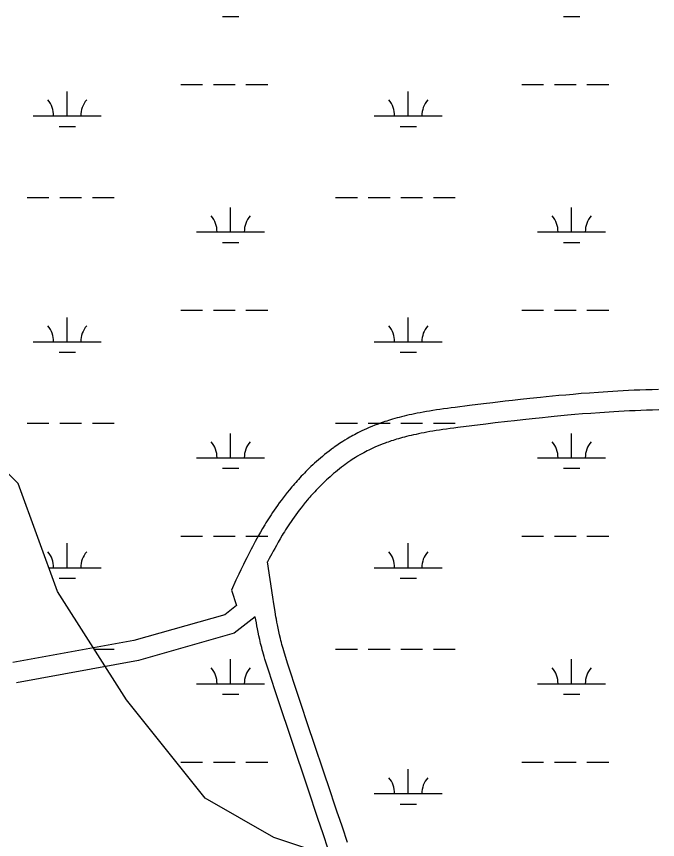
# Model space of a CAD drawing. Extents: x 3177185 to 3215018, y 812988 to 838321.
# Drawn here: x 3184624 to 3185567, y 821930 to 823142 of the extents above; entities that cross this region are included whole.
import ezdxf

# ---------------------------------------------------------------- set-up
doc = ezdxf.new("R2010")
doc.units = 0
doc.layers.add('V-ROAD-CNTR', color=7, linetype='Continuous')
doc.layers.add('V-WETL-SWMP', color=7, linetype='Continuous')

msp = doc.modelspace()

# ---------------------------------------------------------------- linework, layer by layer
at = {"layer": 'V-ROAD-CNTR'}
for points in [[(3185568.6, 822593.1), (3185559.2, 822592.8), (3185550.1, 822592.6), (3185541.3, 822592.2), (3185532.8, 822591.9), (3185524.6, 822591.5), (3185516.6, 822591.1), (3185508.8, 822590.7), (3185501.3, 822590.3), (3185494, 822589.8), (3185487, 822589.4), (3185480.2, 822588.9), (3185467, 822587.9), (3185454.6, 822587), (3185443, 822586), (3185432.1, 822585), (3185421.9, 822584.1), (3185412.4, 822583.2), (3185403.4, 822582.3), (3185395, 822581.4), (3185379.3, 822579.8), (3185365.6, 822578.3), (3185353.6, 822577), (3185343, 822575.7), (3185324.7, 822573.6), (3185310.9, 822571.9), (3185290.3, 822569.4), (3185269.6, 822566.8), (3185263.7, 822566.1), (3185258, 822565.3), (3185252.4, 822564.5), (3185247, 822563.8), (3185241.8, 822563), (3185236.7, 822562.2), (3185231.8, 822561.4), (3185227, 822560.6), (3185222.4, 822559.8), (3185218, 822559), (3185213.7, 822558.1), (3185209.5, 822557.3), (3185205.5, 822556.4), (3185201.5, 822555.6), (3185197.7, 822554.7), (3185194.1, 822553.8), (3185190.5, 822552.9), (3185187.1, 822552), (3185183.8, 822551.2), (3185180.5, 822550.3), (3185177.4, 822549.4), (3185174.4, 822548.5), (3185171.5, 822547.6), (3185168.7, 822546.7), (3185165.9, 822545.8), (3185163.3, 822544.9), (3185160.7, 822544), (3185158.3, 822543.1), (3185155.9, 822542.2), (3185151.3, 822540.5), (3185146.9, 822538.7), (3185142.9, 822537.1), (3185139.1, 822535.4), (3185135.5, 822533.8), (3185132.2, 822532.3), (3185129.1, 822530.8), (3185126.2, 822529.3), (3185123.5, 822527.9), (3185121, 822526.6), (3185118.6, 822525.3), (3185116.4, 822524.1), (3185114.3, 822522.9), (3185110.5, 822520.6), (3185107.1, 822518.6), (3185104.1, 822516.7), (3185101.6, 822515.1), (3185099.3, 822513.6), (3185097.3, 822512.3), (3185094, 822509.9), (3185091.4, 822508.1), (3185089.6, 822506.7)], [(3185569.2, 822563.1), (3185560, 822562.8), (3185551.1, 822562.6), (3185542.5, 822562.3), (3185534.1, 822561.9), (3185526, 822561.6), (3185518.1, 822561.2), (3185510.5, 822560.8), (3185503.1, 822560.3), (3185495.9, 822559.9), (3185489, 822559.4), (3185482.3, 822559), (3185469.3, 822558), (3185457, 822557.1), (3185445.6, 822556.1), (3185434.8, 822555.2), (3185424.7, 822554.2), (3185415.3, 822553.3), (3185406.4, 822552.4), (3185398.1, 822551.6), (3185382.5, 822550), (3185368.9, 822548.5), (3185356.9, 822547.1), (3185346.5, 822545.9), (3185328.2, 822543.8), (3185314.5, 822542.1), (3185293.9, 822539.6), (3185273.4, 822537), (3185267.6, 822536.3), (3185262, 822535.6), (3185256.5, 822534.8), (3185251.3, 822534.1), (3185246.3, 822533.3), (3185241.4, 822532.6), (3185236.7, 822531.8), (3185232.2, 822531.1), (3185227.8, 822530.3), (3185223.6, 822529.5), (3185219.5, 822528.7), (3185215.6, 822527.9), (3185211.8, 822527.1), (3185208.1, 822526.3), (3185204.6, 822525.5), (3185201.2, 822524.7), (3185197.9, 822523.9), (3185194.7, 822523), (3185191.7, 822522.2), (3185188.7, 822521.4), (3185185.9, 822520.6), (3185183.1, 822519.8), (3185180.5, 822518.9), (3185177.9, 822518.1), (3185175.4, 822517.3), (3185173, 822516.5), (3185170.7, 822515.7), (3185168.5, 822514.9), (3185166.3, 822514.1), (3185162.1, 822512.5), (3185158.3, 822511), (3185154.6, 822509.5), (3185151.2, 822508), (3185148.1, 822506.6), (3185145.1, 822505.2), (3185142.4, 822503.8), (3185139.8, 822502.6), (3185137.4, 822501.3), (3185135.2, 822500.1), (3185133.1, 822499), (3185131.1, 822497.9), (3185129.3, 822496.9), (3185125.8, 822494.9), (3185122.8, 822493), (3185120.2, 822491.4), (3185118, 822489.9), (3185116, 822488.6), (3185114.3, 822487.5), (3185111.2, 822485.4), (3185109, 822483.8), (3185107.2, 822482.5)], [(3185089.4, 822506.6), (3185086.7, 822504.6), (3185083.8, 822502.4), (3185080.5, 822499.8), (3185077.2, 822497.2), (3185074.1, 822494.6), (3185071.1, 822492), (3185068.1, 822489.5), (3185065.3, 822487), (3185062.5, 822484.5), (3185059.8, 822482), (3185057.2, 822479.5), (3185054.6, 822477.1), (3185052.2, 822474.7), (3185049.8, 822472.3), (3185047.4, 822470), (3185045.1, 822467.6), (3185042.9, 822465.3), (3185040.8, 822463), (3185038.7, 822460.8), (3185036.7, 822458.5), (3185034.7, 822456.3), (3185032.8, 822454.2), (3185030.9, 822452), (3185029.1, 822449.8), (3185025.6, 822445.6), (3185022.2, 822441.5), (3185019.1, 822437.5), (3185016, 822433.6), (3185013.2, 822429.8), (3185010.4, 822426), (3185007.8, 822422.4), (3185005.4, 822418.9), (3185003, 822415.4), (3185000.7, 822412.1), (3184998.6, 822408.8), (3184996.5, 822405.7), (3184994.6, 822402.6), (3184992.7, 822399.6), (3184990.9, 822396.7), (3184989.2, 822393.9), (3184985.9, 822388.4), (3184982.9, 822383.2), (3184980.1, 822378.3), (3184977.5, 822373.7), (3184975.2, 822369.4), (3184973, 822365.4), (3184970.9, 822361.5), (3184969, 822357.9), (3184965.6, 822351.2), (3184962.6, 822345.2), (3184960, 822340), (3184957.8, 822335.4), (3184953.9, 822327.4), (3184951, 822321.3), (3184946.8, 822312.2), (3184940.1, 822297.6)], [(3185107.4, 822482.6), (3185104.8, 822480.7), (3185102.2, 822478.7), (3185099.2, 822476.3), (3185096.2, 822473.9), (3185093.3, 822471.5), (3185090.5, 822469.2), (3185087.8, 822466.9), (3185085.2, 822464.5), (3185082.7, 822462.3), (3185080.2, 822460), (3185077.8, 822457.7), (3185075.4, 822455.5), (3185073.2, 822453.3), (3185071, 822451.1), (3185068.8, 822448.9), (3185066.8, 822446.8), (3185064.7, 822444.7), (3185062.8, 822442.6), (3185060.8, 822440.5), (3185059, 822438.5), (3185057.2, 822436.4), (3185055.4, 822434.4), (3185053.7, 822432.4), (3185052, 822430.5), (3185048.7, 822426.6), (3185045.7, 822422.8), (3185042.7, 822419), (3185039.9, 822415.4), (3185037.3, 822411.9), (3185034.7, 822408.4), (3185032.3, 822405.1), (3185030, 822401.8), (3185027.8, 822398.6), (3185025.7, 822395.4), (3185023.7, 822392.4), (3185021.8, 822389.4), (3185019.9, 822386.5), (3185018.1, 822383.7), (3185016.4, 822381), (3185014.8, 822378.4), (3185011.7, 822373.1), (3185008.9, 822368.2), (3185006.2, 822363.6), (3185003.8, 822359.2), (3185001.5, 822355.1), (3184999.4, 822351.2), (3184997.5, 822347.6), (3184995.7, 822344.1), (3184993.2, 822339.3)], [(3185110.9, 821925.9), (3185103.4, 821948.4), (3185099.6, 821959.7), (3185095.9, 821970.9), (3185091, 821985.6), (3185086.4, 821999.4), (3185051.8, 822102.2), (3185043.2, 822127.9), (3185036.8, 822147.1), (3185032.1, 822161.6), (3185028.6, 822172.5), (3185023.3, 822188.8), (3185018.2, 822205.1), (3185017.2, 822208.4), (3185016.2, 822211.6), (3185015.3, 822214.8), (3185014.5, 822217.8), (3185013.7, 822220.8), (3185012.9, 822223.6), (3185012.3, 822226.4), (3185011, 822231.9), (3185009.8, 822237), (3185008.8, 822241.8), (3185007.9, 822246.4), (3185007, 822250.7), (3185006.3, 822254.7), (3185005.6, 822258.5), (3185004.4, 822265.6), (3185003.3, 822271.9), (3185002.5, 822277.4), (3185001, 822287.1), (3184993.2, 822339.3)], [(3184940.1, 822297.6), (3184947.7, 822275.1), (3184930.2, 822261.3), (3184796.7, 822223.3), (3184618.5, 822191)], [(3184975.1, 822258.4), (3184944.1, 822234.1), (3184803.5, 822194), (3184623.9, 822161.4)], [(3185082.5, 821916.3), (3185074.9, 821938.9), (3185071.2, 821950.2), (3185067.4, 821961.5), (3185062.6, 821976.1), (3185058, 821989.8), (3185023.4, 822092.6), (3185014.7, 822118.4), (3185008.3, 822137.8), (3185003.6, 822152.3), (3185000, 822163.3), (3184994.8, 822179.7), (3184989.5, 822196.2), (3184988.4, 822199.8), (3184987.4, 822203.3), (3184986.4, 822206.7), (3184985.5, 822210), (3184984.7, 822213.2), (3184983.9, 822216.3), (3184983.1, 822219.3), (3184981.7, 822225.1), (3184980.5, 822230.6), (3184979.4, 822235.7), (3184978.4, 822240.5), (3184977.6, 822245), (3184976.8, 822249.3), (3184975.1, 822258.4)]]:
    msp.add_lwpolyline(points, dxfattribs=at)
at = {"layer": 'V-WETL-SWMP'}
for p, q in [((3184926.9, 823142.4), (3184950.9, 823142.4)), ((3185428.8, 823142.4), (3185452.8, 823142.4)), ((3184865.5, 823042.4), (3184897.5, 823042.4)), ((3184913.5, 823042.4), (3184945.5, 823042.4)), ((3184961.5, 823042.4), (3184993.5, 823042.4)), ((3185367.4, 823042.4), (3185399.4, 823042.4)), ((3185415.4, 823042.4), (3185447.4, 823042.4)), ((3185463.4, 823042.4), (3185495.4, 823042.4)), ((3184698.4, 822996), (3184698.4, 823032)), ((3185200.3, 822996), (3185200.3, 823032)), ((3184648.4, 822996), (3184748.4, 822996)), ((3185150.3, 822996), (3185250.3, 822996)), ((3184686.4, 822980.6), (3184710.4, 822980.6)), ((3185188.3, 822980.6), (3185212.3, 822980.6)), ((3184639.6, 822875.9), (3184671.6, 822875.9)), ((3184687.6, 822875.9), (3184719.6, 822875.9)), ((3184735.6, 822875.9), (3184767.6, 822875.9)), ((3185093.5, 822875.9), (3185125.5, 822875.9)), ((3185141.5, 822875.9), (3185173.5, 822875.9)), ((3185189.5, 822875.9), (3185221.5, 822875.9)), ((3185237.5, 822875.9), (3185269.5, 822875.9)), ((3184938.9, 822825.2), (3184938.9, 822861.2)), ((3185440.8, 822825.2), (3185440.8, 822861.2)), ((3184888.9, 822825.2), (3184988.9, 822825.2)), ((3185390.8, 822825.2), (3185490.8, 822825.2)), ((3184926.9, 822809.8), (3184950.9, 822809.8)), ((3185428.8, 822809.8), (3185452.8, 822809.8)), ((3184865.5, 822709.8), (3184897.5, 822709.8)), ((3184913.5, 822709.8), (3184945.5, 822709.8)), ((3184961.5, 822709.8), (3184993.5, 822709.8)), ((3185367.4, 822709.8), (3185399.4, 822709.8)), ((3185415.4, 822709.8), (3185447.4, 822709.8)), ((3185463.4, 822709.8), (3185495.4, 822709.8)), ((3184698.4, 822663.3), (3184698.4, 822699.3)), ((3185200.3, 822663.3), (3185200.3, 822699.3)), ((3184648.4, 822663.3), (3184748.4, 822663.3)), ((3185150.3, 822663.3), (3185250.3, 822663.3)), ((3184686.4, 822647.9), (3184710.4, 822647.9)), ((3185188.3, 822647.9), (3185212.3, 822647.9)), ((3184626.3, 822454.8), (3184525.1, 822556.2)), ((3184639.6, 822543.3), (3184671.6, 822543.3)), ((3184687.6, 822543.3), (3184719.6, 822543.3)), ((3184735.6, 822543.3), (3184767.6, 822543.3)), ((3185093.5, 822543.3), (3185125.5, 822543.3)), ((3185141.5, 822543.3), (3185173.5, 822543.3)), ((3185189.5, 822543.3), (3185221.5, 822543.3)), ((3185237.5, 822543.3), (3185269.5, 822543.3)), ((3184938.9, 822492.5), (3184938.9, 822528.5)), ((3185440.8, 822492.5), (3185440.8, 822528.5)), ((3184888.9, 822492.5), (3184988.9, 822492.5)), ((3185390.8, 822492.5), (3185490.8, 822492.5)), ((3184926.9, 822477.1), (3184950.9, 822477.1)), ((3185428.8, 822477.1), (3185452.8, 822477.1)), ((3184684.2, 822295.5), (3184626.3, 822454.8)), ((3184865.5, 822377.1), (3184897.5, 822377.1)), ((3184913.5, 822377.1), (3184945.5, 822377.1)), ((3184961.5, 822377.1), (3184993.5, 822377.1)), ((3185367.4, 822377.1), (3185399.4, 822377.1)), ((3185415.4, 822377.1), (3185447.4, 822377.1)), ((3185463.4, 822377.1), (3185495.4, 822377.1)), ((3184698.4, 822330.6), (3184698.4, 822366.6)), ((3185200.3, 822330.6), (3185200.3, 822366.6)), ((3184671.5, 822330.6), (3184748.4, 822330.6)), ((3185150.3, 822330.6), (3185250.3, 822330.6)), ((3184686.4, 822315.2), (3184710.4, 822315.2)), ((3185188.3, 822315.2), (3185212.3, 822315.2)), ((3184785.5, 822136.2), (3184684.2, 822295.5)), ((3184738.2, 822210.6), (3184767.6, 822210.6)), ((3185093.5, 822210.6), (3185125.5, 822210.6)), ((3185141.5, 822210.6), (3185173.5, 822210.6)), ((3185189.5, 822210.6), (3185221.5, 822210.6)), ((3185237.5, 822210.6), (3185269.5, 822210.6)), ((3184938.9, 822159.8), (3184938.9, 822195.8)), ((3185440.8, 822159.8), (3185440.8, 822195.8)), ((3184888.9, 822159.8), (3184988.9, 822159.8)), ((3185390.8, 822159.8), (3185490.8, 822159.8)), ((3184926.9, 822144.4), (3184950.9, 822144.4)), ((3185428.8, 822144.4), (3185452.8, 822144.4)), ((3184901.3, 821991.4), (3184785.5, 822136.2)), ((3184865.5, 822044.4), (3184897.5, 822044.4)), ((3184913.5, 822044.4), (3184945.5, 822044.4)), ((3184961.5, 822044.4), (3184993.5, 822044.4)), ((3185367.4, 822044.4), (3185399.4, 822044.4)), ((3185415.4, 822044.4), (3185447.4, 822044.4)), ((3185463.4, 822044.4), (3185495.4, 822044.4)), ((3185200.3, 821998), (3185200.3, 822034)), ((3185150.3, 821998), (3185250.3, 821998)), ((3185002.6, 821933.4), (3184901.3, 821991.4)), ((3185188.3, 821982.5), (3185212.3, 821982.5)), ((3185089.4, 821904.5), (3185002.6, 821933.4))]:
    msp.add_line(p, q, dxfattribs=at)
for centre, start, end in [((3184643.2, 822996.5), 359.2282, 40.7718), ((3184753.7, 822996.5), 139.2282, 180.7718), ((3185145.1, 822996.5), 359.2282, 40.7718), ((3185255.6, 822996.5), 139.2282, 180.7718), ((3184883.7, 822825.7), 359.2282, 40.7718), ((3184994.2, 822825.7), 139.2282, 180.7718), ((3185385.6, 822825.7), 359.2282, 40.7718), ((3185496.1, 822825.7), 139.2282, 180.7718), ((3184643.2, 822663.8), 359.2282, 40.7718), ((3184753.7, 822663.8), 139.2282, 180.7718), ((3185145.1, 822663.8), 359.2282, 40.7718), ((3185255.6, 822663.8), 139.2282, 180.7718), ((3184883.7, 822493), 359.2282, 40.7718), ((3184994.2, 822493), 139.2282, 180.7718), ((3185385.6, 822493), 359.2282, 40.7718), ((3185496.1, 822493), 139.2282, 180.7718), ((3184643.2, 822331.1), 359.2282, 40.7718), ((3184753.7, 822331.1), 139.2282, 180.7718), ((3185145.1, 822331.1), 359.2282, 40.7718), ((3185255.6, 822331.1), 139.2282, 180.7718), ((3184883.7, 822160.3), 359.2282, 40.7718), ((3184994.2, 822160.3), 139.2282, 180.7718), ((3185385.6, 822160.3), 359.2282, 40.7718), ((3185496.1, 822160.3), 139.2282, 180.7718), ((3185145.1, 821998.4), 359.2282, 40.7718), ((3185255.6, 821998.4), 139.2282, 180.7718)]:
    msp.add_arc(centre, 35.2, start, end, dxfattribs=at)

doc.saveas('drawing.dxf')
